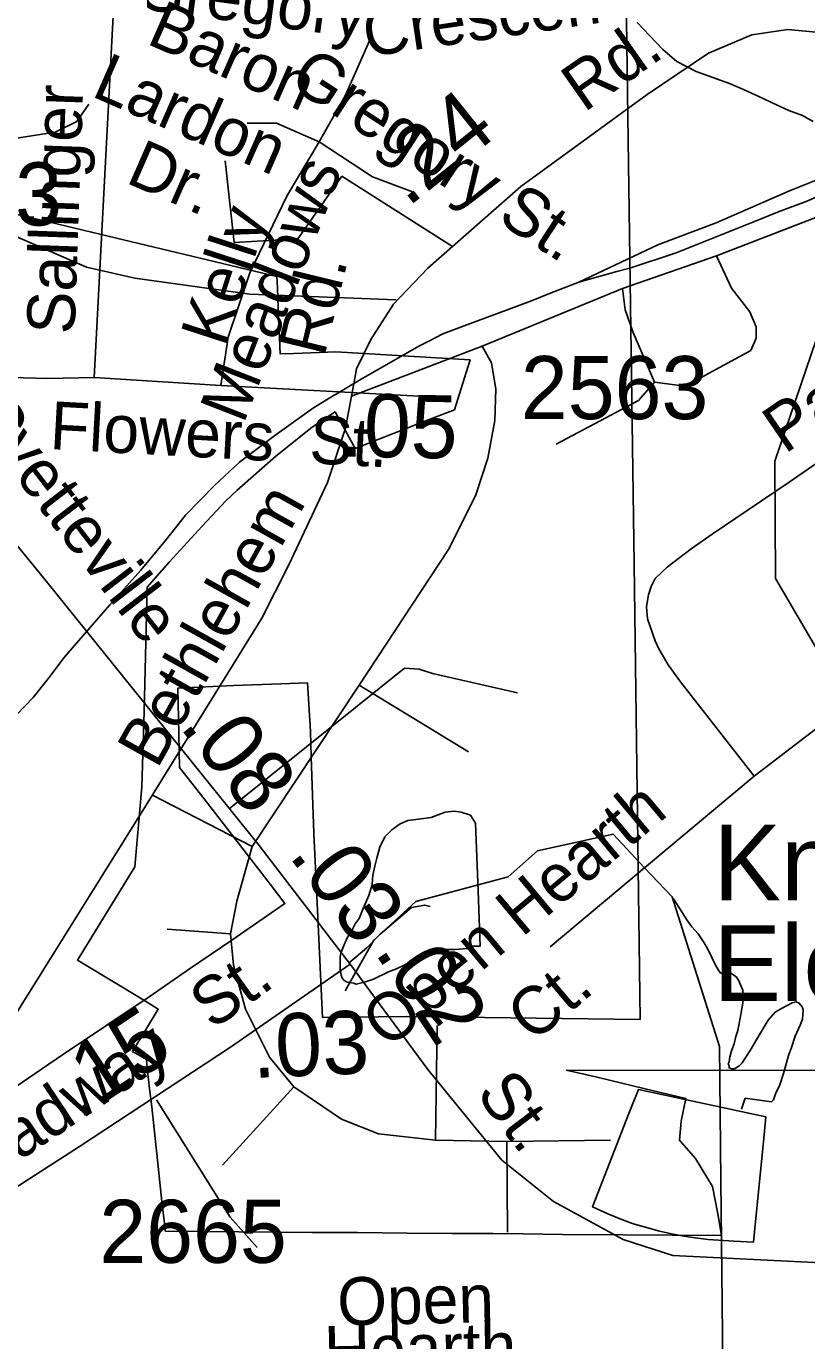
# Model space of a CAD drawing. Extents: x 2169602 to 2449496, y 721995 to 810662.
# Drawn here: x 2395116 to 2396663, y 804152 to 806757 of the extents above; entities that cross this region are included whole.
import ezdxf

# ---------------------------------------------------------------- set-up
doc = ezdxf.new("R2010")
doc.units = 0
doc.layers.add('Default', color=7, linetype='Continuous')

msp = doc.modelspace()

# ---------------------------------------------------------------- linework, layer by layer
at = {"layer": 'Default'}
for p, q in [((2395250.3, 806061.2), (2395291.3, 806843.3)), ((2395741.4, 806460.2), (2395654.1, 806335.7)), ((2395960.8, 806320.6), (2395741.4, 806460.2)), ((2396484.4, 806302.3), (2396902.9, 806463.8)), ((2396297.5, 806237.7), (2396484.4, 806302.3)), ((2395559.1, 806226.2), (2395330.7, 806258)), ((2395849.3, 806214.7), (2395559.1, 806226.2)), ((2396019.8, 806123.2), (2396297.5, 806237.7)), ((2395983.8, 806163.7), (2396117.2, 806213.2)), ((2395250.3, 806061.2), (2395501.6, 806045.1)), ((2395501.6, 806045.1), (2395894.7, 806023.8)), ((2395711.2, 806016.9), (2395779.9, 806057.7)), ((2395518.1, 805206.2), (2395671, 805328.7)), ((2396341.6, 805089.2), (2396558.8, 805270.8)), ((2396154.3, 804932.6), (2396341.6, 805089.2)), ((2396492.8, 804468.9), (2396490.7, 804669.2)), ((2396541.2, 804632.4), (2396533.4, 804610.4)), ((2396494.1, 804348.3), (2396492.8, 804468.9))]:
    msp.add_line(p, q, dxfattribs=at)
for points in [[(2396873.1, 804774.5), (2396831, 804791.7), (2396846.2, 805139.2), (2396795.1, 805330.5), (2396601.2, 805662.5), (2396600.1, 805895.4), (2396805.2, 806498.1), (2396771.2, 806639.9), (2396791, 807499), (2396791.6, 807501.9)], [(2395696.4, 806528), (2395748, 806619.2), (2395796.3, 806728.2), (2395808.4, 806842.9)], [(2394337.2, 806827.1), (2394381.8, 806760.5), (2394675.8, 806301.9), (2394893.5, 805977.3), (2395156.1, 805656.8), (2395577.8, 805133.3), (2395757.8, 804897.7)], [(2394930.4, 804543.2), (2395187.4, 804718.6), (2395359.4, 804833.3), (2395441.2, 804889.8), (2395523.4, 804945.9), (2395628.2, 805018.1), (2395599.2, 805056.9), (2395468.7, 805225.6), (2395419.7, 805287.8), (2395417.7, 805385.7), (2395416.7, 805414.9), (2395416.4, 805445.4), (2395527.4, 805450.1), (2395620.4, 805453.5), (2395673.4, 805455.4), (2395679.4, 805359.3), (2395680.4, 805309.1), (2395685.9, 805157.9), (2395691.7, 805033.3), (2395702.7, 804792.3), (2395869.4, 804794.4), (2396332.9, 804788.6), (2396321.2, 805691.1), (2396307.4, 806624.4), (2396305.2, 806819.9)], [(2394930.4, 804543.2), (2395187.4, 804718.6), (2395359.4, 804833.3), (2395441.2, 804889.8), (2395523.4, 804945.9), (2395628.2, 805018.1), (2395599.2, 805056.9), (2395468.7, 805225.6), (2395419.7, 805287.8), (2395417.7, 805385.7), (2395416.7, 805414.9), (2395416.4, 805445.4), (2395527.4, 805450.1), (2395620.4, 805453.5), (2395673.4, 805455.4), (2395679.4, 805359.3), (2395680.4, 805309.1), (2395685.9, 805157.9), (2395691.7, 805033.3), (2395702.7, 804792.3), (2395869.4, 804794.4), (2396332.9, 804788.6), (2396321.2, 805691.1), (2396307.4, 806624.4), (2396305.2, 806819.9)], [(2396327, 806764.7), (2396351.2, 806739.1), (2396377.7, 806711.2), (2396405.6, 806687.1), (2396443.5, 806667.6), (2396510.1, 806643.7), (2396537.8, 806632.2), (2396568, 806618.3), (2396601.8, 806602.2), (2396627.8, 806590.6), (2396654.3, 806580.5), (2396676, 806568.7)], [(2396779.2, 806736.1), (2396625.4, 806750.8), (2396554.2, 806740.3), (2396468.4, 806703.7), (2396346.5, 806622), (2396096.4, 806439.8), (2395911.7, 806277.5), (2395843.7, 806206.3), (2395798.7, 806136.1), (2395770.7, 806078), (2395765.2, 806048.6)], [(2394760, 806483.4), (2395173.3, 806547), (2395215.7, 806568.2), (2395239.5, 806602.7)], [(2395696.4, 806528), (2395611.7, 806565.1), (2395553.4, 806565.1)], [(2395501.6, 806045.1), (2395516.3, 806141.2), (2395558.7, 806268.4), (2395632.8, 806422), (2395696.4, 806528)], [(2395696.4, 806528), (2395802.3, 806459.1), (2395887, 806427.3)], [(2396210.9, 806250.3), (2396368, 806324), (2396483.5, 806367.3), (2396629, 806430.7), (2396674.8, 806449.3), (2396754.4, 806480.1), (2396794.3, 806496.5), (2396842.1, 806515.1), (2396873.6, 806524.9)], [(2395654.1, 806335.7), (2395527.9, 806328.9), (2395509.8, 806490.4)], [(2396210.9, 806250.3), (2396286.5, 806271.1), (2396312.5, 806277.4), (2396404.1, 806308.3), (2396569.4, 806374.1), (2396605.3, 806388.6), (2396665.2, 806411.1), (2396697.1, 806425.5), (2396726.9, 806437.9), (2396808.5, 806468.6), (2396886.8, 806497.4)], [(2394806.7, 806410.4), (2394948.1, 806385), (2395082, 806346.7), (2395235.1, 806279.7), (2395330.7, 806258)], [(2395078, 806389), (2395162.2, 806368.9), (2395245.2, 806349.1), (2395278.2, 806341.2), (2395612.5, 806261.4), (2395613.5, 806238.5), (2395616, 806178.6), (2395616.5, 806169.9), (2395619.2, 806107.9), (2395646, 806108.7), (2395729.7, 806111.6), (2395995.5, 806096), (2395983.7, 806058.2), (2395964.5, 805996.6), (2395895.5, 805970.2), (2395874, 805962), (2395841.7, 805949.4), (2395815, 805938.8), (2395804.5, 805934.7), (2395776.7, 805923.8), (2395767.5, 805920.2), (2395728, 805992.6), (2395699.7, 805974.4), (2395680.2, 805960.5), (2395609.7, 805904.3), (2395605.2, 805900.5), (2395533.2, 805836.9), (2395511.5, 805816.2), (2395464.2, 805766.5), (2395399, 805694.6), (2395355.7, 805645.1), (2395349.2, 805399.4), (2395345, 805249.7), (2395331.2, 805090.7), (2395258.5, 804972.9), (2395217.2, 804906.1), (2395301.7, 804854.8), (2395352, 804824.4), (2395377.5, 804808.9), (2395352, 804767), (2395326.2, 804724.8), (2395354, 804708.7), (2395356, 804684.4), (2395358, 804669.6), (2395360.2, 804651.2), (2395364.5, 804615.5), (2395374.5, 804522.1), (2395384.7, 804427.6), (2395390.2, 804378.9), (2395391.2, 804368.9), (2395537.2, 804367.7), (2395682.5, 804366.4), (2395772.5, 804365.8)], [(2395078, 806389), (2395162.2, 806368.9), (2395245.2, 806349.1), (2395278.2, 806341.2), (2395612.5, 806261.4), (2395613.5, 806238.5), (2395616, 806178.6), (2395616.5, 806169.9), (2395619.2, 806107.9), (2395646, 806108.7), (2395729.7, 806111.6), (2395995.5, 806096), (2395983.7, 806058.2), (2395964.5, 805996.6), (2395895.5, 805970.2), (2395874, 805962), (2395841.7, 805949.4), (2395815, 805938.8), (2395804.5, 805934.7), (2395776.7, 805923.8), (2395767.5, 805920.2), (2395728, 805992.6), (2395699.7, 805974.4), (2395680.2, 805960.5), (2395609.7, 805904.3), (2395605.2, 805900.5), (2395533.2, 805836.9), (2395511.5, 805816.2), (2395464.2, 805766.5), (2395399, 805694.6), (2395355.7, 805645.1), (2395349.2, 805399.4), (2395345, 805249.7), (2395331.2, 805090.7), (2395258.5, 804972.9), (2395217.2, 804906.1), (2395301.7, 804854.8), (2395352, 804824.4), (2395377.5, 804808.9), (2395352, 804767), (2395326.2, 804724.8), (2395354, 804708.7), (2395356, 804684.4), (2395358, 804669.6), (2395360.2, 804651.2), (2395364.5, 804615.5), (2395374.5, 804522.1), (2395384.7, 804427.6), (2395390.2, 804378.9), (2395391.2, 804368.9), (2395537.2, 804367.7), (2395682.5, 804366.4), (2395772.5, 804365.8)], [(2396484.4, 806302.3), (2396513.9, 806237.9), (2396550.4, 806191), (2396562.5, 806161.5), (2396562.5, 806138.9), (2396552.1, 806114.5), (2396475.7, 806072.8), (2396437.5, 806052), (2396411.5, 806045), (2396361.1, 806052)], [(2396117.2, 806213.2), (2396153.1, 806227.7), (2396210.9, 806250.3)], [(2396361.1, 806052), (2396318.6, 806150.2), (2396302.8, 806195.3), (2396297.5, 806237.7)], [(2396558.8, 805270.8), (2396412.8, 805457.4), (2396388.3, 805491.1), (2396370, 805522.9), (2396362.3, 805538.8), (2396347.4, 805582.5), (2396345.1, 805606.6), (2396348.9, 805626.7), (2396349.6, 805630.3), (2396354.7, 805646.8), (2396362.5, 805662.8), (2396386.3, 805685.1), (2396433.9, 805721.6), (2396475.6, 805750.1), (2396547.2, 805798.8), (2396628.5, 805853.5), (2396745.8, 805934.9), (2396805.2, 805975.5), (2396849, 806006), (2396896.6, 806034.4), (2396950.2, 806073.1), (2397067.9, 806135.4), (2397121.7, 806170.2)], [(2395779.9, 806057.7), (2395894.2, 806123), (2395915.2, 806133.7), (2395941.9, 806147.4), (2395983.8, 806163.7)], [(2395760.6, 806023.9), (2395912.5, 806081.9), (2396019.8, 806123.2)], [(2396019.8, 806123.2), (2396037.9, 806090.1), (2396046.9, 806038), (2396044.6, 805975.8), (2396031.1, 805901.1), (2396006.2, 805826.7), (2395953, 805720.3), (2395775.5, 805451)], [(2394906.4, 805984.1), (2394942.9, 806042.4), (2394972.5, 806059.9), (2395034.9, 806062.3), (2395158.2, 806058.8), (2395250.3, 806061.2)], [(2395765.2, 806048.6), (2395760.6, 806023.9)], [(2396361.1, 806052), (2396329.8, 806015.5), (2396166.6, 805928.6)], [(2395760.6, 806023.9), (2395748.8, 805960.7), (2395713.2, 805852.9), (2395636.3, 805689.5), (2395582.9, 805583.8), (2395352.2, 805211), (2395105.8, 804816.2), (2394848.9, 804398.4), (2394730.6, 804205.8), (2394651.6, 804066.5), (2394577.3, 803896.9), (2394556.4, 803803.7), (2394521.4, 803730.4), (2394463.8, 803547.1), (2394402.6, 803367), (2394386.9, 803267.5), (2394385.9, 803183.8), (2394396.8, 803008.9), (2394413.1, 802828.8)], [(2394998.6, 805291.4), (2395129.2, 805426.9), (2395162.9, 805469.2), (2395190.4, 805505.5), (2395220.1, 805539.8), (2395281.3, 805610.4), (2395342.7, 805679.1), (2395392.1, 805737.7), (2395431.6, 805788.1), (2395488.6, 805846.7), (2395538.5, 805893.1), (2395608.2, 805946.3), (2395685.3, 806000.7), (2395711.2, 806016.9)], [(2397302.3, 805876.5), (2397219, 805813.9), (2397129.9, 805721.1), (2397037, 805628), (2396949.8, 805557), (2396874.3, 805502.3), (2396779, 805437.3), (2396721.5, 805394.7), (2396652, 805341.9), (2396558.8, 805270.8)], [(2395671, 805328.7), (2395865.9, 805485), (2395894.7, 805482.8), (2395921.3, 805473.9), (2396089.7, 805436.2)], [(2395775.5, 805451), (2395563.8, 805131.3)], [(2395775.5, 805451), (2395992.6, 805319.2)], [(2395563.8, 805131.3), (2395365.8, 805233.1)], [(2396011.4, 805043.6), (2396006.4, 805177.4), (2395996.4, 805193.4), (2395978.1, 805199.4), (2395964, 805201.2), (2395946.4, 805199), (2395918.3, 805189), (2395888.1, 805184.7), (2395872.5, 805182.6), (2395856.8, 805176.4), (2395840.6, 805164.3), (2395826.4, 805150.2), (2395816.6, 805130.2), (2395810.8, 805108.4), (2395806.9, 805092.3), (2395803, 805074.2), (2395801.4, 805056.2), (2395795, 805034.1), (2395783.5, 805008.2), (2395775.6, 804988.3), (2395767.6, 804978.2), (2395761.8, 804966.1), (2395751.8, 804950.2), (2395743.8, 804931.9), (2395739.9, 804921.9), (2395738.2, 804914.1), (2395738.2, 804903.9), (2395737.8, 804891.8), (2395738.2, 804886.1), (2395740.3, 804876), (2395742.3, 804870), (2395746.2, 804865.8), (2395752, 804862.1), (2395764.5, 804860.2), (2395770, 804858.1), (2395778, 804860.2), (2395786, 804862.2), (2395804.1, 804868.4), (2395834, 804882.5), (2395850, 804888.6), (2395866.2, 804896.7), (2395879.9, 804904.8), (2395887.9, 804906.8), (2395911.9, 804921), (2395941.8, 804927.1), (2395966, 804927.1), (2395989.8, 804929.2), (2396001.9, 804933.4), (2396015.5, 804933.4), (2396011.4, 805043.6)], [(2396341.6, 805089.2), (2396279, 805155.4), (2396129.1, 805122.4), (2396071, 805071.1), (2395887.9, 805022.4), (2395805.1, 804945.3), (2395748.1, 804844.9)], [(2395563.8, 805131.3), (2395533.3, 805022.9), (2395520.9, 804958.4)], [(2396490.7, 804669.2), (2396490, 804734.5), (2396396, 805031.7), (2396341.6, 805089.2)], [(2396398.7, 805027.5), (2396415.3, 805001.9), (2396425, 804985.8), (2396435.4, 804971.7), (2396447.5, 804958.1), (2396459.4, 804940.1), (2396467.8, 804926.2), (2396475.8, 804910), (2396482, 804896.1), (2396487.9, 804886.3), (2396492, 804880.4)], [(2395757.3, 804901.9), (2395790.6, 804930.7), (2395817.1, 804957.3), (2395848.2, 804983.9), (2395879.2, 805010.5), (2395905.8, 805015), (2395916.2, 805012.4)], [(2395520.9, 804958.4), (2395395.3, 804967.5)], [(2395520.9, 804958.4), (2395526.5, 804896.2), (2395550.3, 804808.5), (2395597.8, 804713.5), (2395646.4, 804654.6)], [(2395757.8, 804897.7), (2395912.1, 804689.3), (2396058.6, 804509.2), (2396161.2, 804427.5), (2396299.3, 804352.1), (2396397.7, 804320.7), (2396691.7, 804306), (2397202.3, 804287.2), (2397549.7, 804272.5), (2397692, 804283), (2397828.1, 804312.3), (2397955.7, 804352.1), (2398071.9, 804414.9), (2398400.4, 804645.3), (2398664.1, 804831.7), (2398798.1, 804892.4), (2398915.3, 804932.2), (2399022, 804951.1), (2399106.8, 804949), (2399439.5, 804961.5), (2399893.6, 804963.6), (2400053.7, 804953.2)], [(2395757.8, 804897.7), (2395520.8, 804733.3), (2395221.5, 804536.4), (2394934.8, 804352.1)], [(2396492, 804880.4), (2396495.9, 804880.2), (2396505.9, 804880.3), (2396511.9, 804880.2), (2396516, 804878.4), (2396523.8, 804872.3), (2396527.9, 804866.4), (2396534, 804852.5), (2396536.1, 804846.5), (2396536.5, 804838.3), (2396536.5, 804820.5), (2396532.4, 804798.4), (2396526.7, 804766.4), (2396522.6, 804754.5), (2396518.9, 804740.4), (2396514.8, 804728.5), (2396510.7, 804714.5), (2396509, 804704.2), (2396507.2, 804700.4), (2396509, 804696.5), (2396509.2, 804692.4), (2396514.8, 804690.4), (2396519.1, 804690.5), (2396522.8, 804692.4), (2396528.9, 804696.3), (2396535.1, 804702.7), (2396550.6, 804726.7), (2396570.7, 804760.6), (2396586.5, 804787), (2396600.3, 804802.8), (2396614.2, 804810.8), (2396634.3, 804821.1), (2396642.3, 804823.2), (2396648.3, 804821), (2396654.2, 804813.2), (2396656.2, 804807.3), (2396654.4, 804789.3), (2396650.3, 804777.3), (2396640.3, 804755.3), (2396632.9, 804732.9), (2396626.7, 804717.2), (2396616.9, 804681), (2396609.5, 804659), (2396601.3, 804640.7), (2396597.2, 804628.8), (2396593.1, 804624.9), (2396541.2, 804632.4)], [(2395927, 804548.9), (2395930.4, 804776.4)], [(2395772.5, 804365.8), (2395871, 804365), (2395960, 804364.4), (2396041.7, 804363.8), (2396101, 804363.3), (2396179, 804362.3), (2396298.2, 804361.6), (2396494.2, 804360.1), (2396486.5, 804403.4), (2396476.5, 804457.4), (2396442.2, 804512.7), (2396411, 804549.2), (2396414, 804587.1), (2396423.5, 804632), (2396342.5, 804651.2), (2396247.5, 804673.7), (2396186.2, 804688.2), (2396693.5, 804687.5)], [(2395772.5, 804365.8), (2395871, 804365), (2395960, 804364.4), (2396041.7, 804363.8), (2396101, 804363.3), (2396179, 804362.3), (2396298.2, 804361.6), (2396494.2, 804360.1), (2396486.5, 804403.4), (2396476.5, 804457.4), (2396442.2, 804512.7), (2396411, 804549.2), (2396414, 804587.1), (2396423.5, 804632), (2396342.5, 804651.2), (2396247.5, 804673.7), (2396186.2, 804688.2), (2396693.5, 804687.5)], [(2395646.4, 804654.6), (2395505, 804499.6)], [(2395646.4, 804654.6), (2395740.5, 804590.8), (2395814, 804561.4), (2395927, 804548.9)], [(2395374, 804629.2), (2395500.3, 804427.4), (2395520.2, 804396.4), (2395573.4, 804336.5)], [(2396561.2, 804387.9), (2396557.2, 804346.6), (2396518.4, 804348.6), (2396467.9, 804352.4), (2396431.7, 804357.1), (2396415.9, 804359.7), (2396394.9, 804363.6), (2396368.7, 804369.6), (2396347.7, 804375.1), (2396321.4, 804382.9), (2396313.7, 804385.5), (2396291.2, 804393.8), (2396268.7, 804402.9), (2396253.9, 804409.6), (2396238.2, 804417.2), (2396310.4, 804602.3), (2396329.4, 804649.6), (2396581.9, 804595.6), (2396577.2, 804545.5), (2396561.2, 804387.9)], [(2396561.2, 804387.9), (2396557.2, 804346.6), (2396518.4, 804348.6), (2396467.9, 804352.4), (2396431.7, 804357.1), (2396415.9, 804359.7), (2396394.9, 804363.6), (2396368.7, 804369.6), (2396347.7, 804375.1), (2396321.4, 804382.9), (2396313.7, 804385.5), (2396291.2, 804393.8), (2396268.7, 804402.9), (2396253.9, 804409.6), (2396238.2, 804417.2), (2396310.4, 804602.3), (2396329.4, 804649.6), (2396581.9, 804595.6), (2396577.2, 804545.5), (2396561.2, 804387.9)], [(2395927, 804548.9), (2396068.4, 804546.7)], [(2396068.4, 804546.7), (2396274.2, 804548.9)], [(2396068.4, 804546.7), (2396069.5, 804366.8)], [(2396677, 802591.7), (2396559.1, 802758.2), (2396508, 803057.7), (2396494.1, 804348.3)]]:
    msp.add_lwpolyline(points, dxfattribs=at)

# ---------------------------------------------------------------- texts
for s, height, rotation, p in [('Gregory', 95, 352.4005, (2395328.8, 806793.4)), ('Crescen', 95, 8.3563, (2395790.6, 806696.1)), ('Baron', 95, 336.3567, (2395351.4, 806723.8)), ('Rd.', 95, 35.0144, (2396221.5, 806585.2)), ('Lardon ', 95, 336.3567, (2395242.3, 806619.6)), ('Gregory St.', 95, 326.9589, (2395632.8, 806640.9)), ('Sallinger   ', 95, 87.9879, (2395211.4, 806145.7)), ('.24', 125, 38.6781, (2395871.5, 806397)), ('Dr.', 95, 336.3567, (2395310.3, 806448.3)), ('Meadows', 95, 68.762, (2395546.4, 805967.1)), ('Kelly', 95, 72.0251, (2395510.7, 806118.9)), ('Rd.', 95, 76.3129, (2395706.5, 806100)), ('Park', 95, 34.3277, (2396619.4, 805908.2)), ('.36', 125, 308.176, (2394887, 806072.5)), ('Fayetteville', 95, 307.5253, (2394962.1, 806034.9)), ('Flowers  St.', 95, 356.8887, (2395161, 805919.2)), ('.05', 125, 358.8958, (2395737.6, 805904.6)), ('Bethlehem', 95, 60.8133, (2395375.2, 805283.1)), ('.08', 125, 308.176, (2395417.7, 805369.3)), ('Open Hearth', 95, 39.9058, (2395832.9, 804727.9)), ('.03', 125, 307.3181, (2395634, 805113.6)), ('.02', 125, 303.646, (2395804.6, 804922.5)), ('St.', 95, 35.4261, (2395484.8, 804766.2)), ('Ct.', 95, 39.9058, (2396120.4, 804740.3)), ('.15', 125, 33.5817, (2395219.2, 804588.8)), ('.03', 125, 2.4477, (2395565.3, 804672.3)), ('Broadway', 95, 33.5817, (2394937.5, 804398.5)), ('St.', 95, 307.1212, (2396005.3, 804641.1)), ('Open', 95, 1.2745, (2395733.2, 804181.6)), ('Hearth', 95, 1.2745, (2395707, 804085.3))]:
    msp.add_text(s, height=height, rotation=rotation, dxfattribs=at).set_placement(p)
for s, height, p in [('2513', 125, (2394814.8, 806362.4)), ('2563', 125, (2396096.2, 805978.5)), ('Knightdale', 150, (2396478.2, 805024.4)), ('Elem.', 150, (2396478.2, 804825.2)), ('2665', 125, (2395260.5, 804305.9))]:
    msp.add_text(s, height=height, dxfattribs=at).set_placement(p)

doc.saveas('drawing.dxf')
